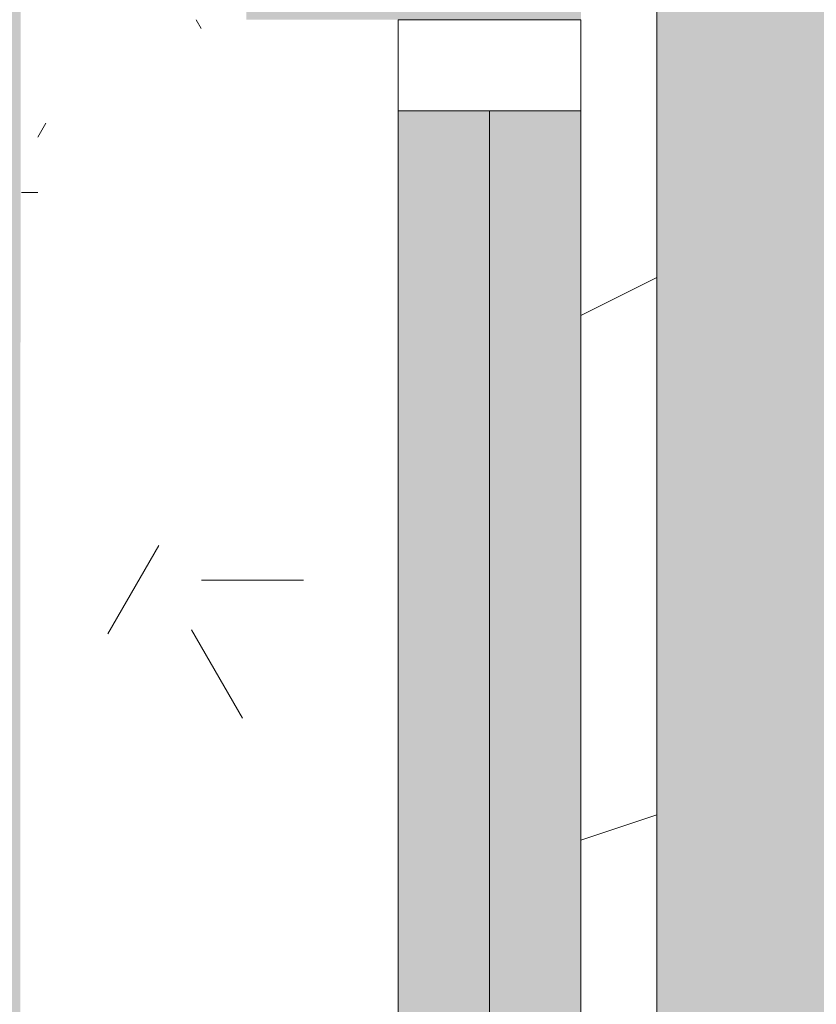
# Model space of a CAD drawing. Header units: millimetres. Extents: x 5980700 to 6194397, y -12939 to 2351883.
# Tile 253 of 587: x 6075609 to 6075871, y -2502 to -2178. Entities that reach past the tile are written whole.
import ezdxf

# ---------------------------------------------------------------- set-up
doc = ezdxf.new("R2010")
doc.units = ezdxf.units.MM
for name, color, linetype, lineweight in [('A-FLOR-PATT', 8, 'Continuous', 18), ('A-GLAZ', 151, 'Continuous', 9), ('A-GLAZ-SILL', 1, 'Continuous', 9), ('A-WALL', 113, 'Continuous', 18), ('A-WALL-PATT', 111, 'Continuous', 25)]:
    doc.layers.add(name, color=color, linetype=linetype, lineweight=lineweight)

# ---------------------------------------------------------------- blocks, each defined once
blk = doc.blocks.new('CC_JANELA MAXIM-AR_4 FOLHAS VIDRO - 2_50 x 1_20-4042580-PLANTA DE CAIMENTO DE PISOS - 1 PAV_')
at = {"layer": 'A-GLAZ', "lineweight": 5}
h = blk.add_hatch(dxfattribs=at)
h.set_pattern_fill('FP_159', color=256, style=0, pattern_type=2)
h.set_pattern_definition([(315, (3428.341, -16549.122), (449.0128060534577, 449.0128060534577), []), (315, (3428.341, -16707.872), (898.0256121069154, 0), []), (315, (3428.341, -16390.372), (898.0256121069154, 0), [])])
h.paths.add_polyline_path([(-1249.999999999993, -17.49999999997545), (-1249.999999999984, -77.49999999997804), (-1220, -77.49999999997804), (-1220.000000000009, -17.49999999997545)])
h.paths.add_polyline_path([(1219.999999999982, -47.50000000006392), (1219.999999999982, -77.49999999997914), (1250.000000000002, -77.49999999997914), (1249.999999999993, -17.4999999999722), (1219.999999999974, -17.4999999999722)])
h = blk.add_hatch(color=251, dxfattribs=at)
h.paths.add_polyline_path([(-1220, -47.4999999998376), (-632.4999999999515, -47.4999999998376), (-632.4999999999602, -17.49999999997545), (-1220.000000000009, -17.49999999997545)])
h.paths.add_polyline_path([(-602.4999999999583, -17.49999999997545), (-602.4999999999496, -47.4999999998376), (-14.99999999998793, -47.50000000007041), (-14.99999999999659, -17.49999999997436), (-328.9467932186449, -17.49999999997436)])
h.paths.add_polyline_path([(15.00000000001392, -47.50000000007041), (602.5000000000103, -47.500000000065), (602.5000000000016, -17.49999999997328), (15.00000000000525, -17.49999999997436)])
h.paths.add_polyline_path([(632.5000000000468, -47.500000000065), (1219.999999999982, -47.50000000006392), (1219.999999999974, -17.4999999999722), (632.5000000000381, -17.49999999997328)])
blk.add_hatch(color=251, dxfattribs=at).paths.add_polyline_path([(632.4999999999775, -57.50636918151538), (632.4999999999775, -77.49999999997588), (1219.999999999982, -77.49999999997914), (1219.999999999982, -47.50000000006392), (632.4999999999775, -47.500000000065)])
at = {"layer": 'A-GLAZ', "color": 90, "lineweight": 5}
for p, q in [((1219.99999999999, -17.49999999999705), (632.5000000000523, -17.49999999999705)), ((1219.999999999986, -47.50000000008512), (632.4999999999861, -47.5000000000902)), ((1219.999999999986, -77.50000000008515), (1219.999999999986, -47.50000000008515)), ((632.4999999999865, -77.50000000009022), (1219.999999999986, -77.50000000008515))]:
    blk.add_line(p, q, dxfattribs=at)
at = {"layer": 'A-GLAZ', "color": 130}
for p, q in [((1249.99999999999, -17.49999999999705), (1219.99999999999, -17.49999999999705)), ((1219.99999999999, -17.49999999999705), (1219.99999999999, -47.50000000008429)), ((1249.99999999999, -77.5), (1249.99999999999, -17.49999999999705)), ((1219.99999999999, -77.5), (1249.99999999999, -77.5))]:
    blk.add_line(p, q, dxfattribs=at)
blk = doc.blocks.new('FP_214-PLANTA DE CAIMENTO DE PISOS - 1 PAV_')
at = {"layer": 'A-GLAZ-SILL', "lineweight": 5}
blk.add_line((1193.141005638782, 100.9916647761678), (1193.14100563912, 106.4169462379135), dxfattribs=at)
blk = doc.blocks.new('CC_PEITORIL - PEITORIL-V213-PLANTA DE CAIMENTO DE PISOS - 1 PAV_')
at = {"layer": 'A-GLAZ-SILL', "lineweight": 5}
h = blk.add_hatch(dxfattribs=at)
h.set_pattern_fill('FP_222', color=256, style=0, pattern_type=2)
h.set_pattern_definition([(270, (3428.341, -16549.122), (101.6, -406.4), [33.528, -271.272, 33.528, -1896.872]), (270, (3428.341, -16549.122), (101.6, -406.4), [-338.328, -271.272, 33.528, -576.072, -1016]), (270, (3428.341, -16549.122), (101.6, -406.4), [-1219.2, 33.528, -271.272, 33.528, -677.672]), (270, (3428.341, -16549.122), (101.6, -406.4), [-1557.528, -169.672, 33.528, -474.472]), (29.99999999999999, (3479.141, -16701.522), (301.1527240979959, 291.1881810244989), [33.528, -271.272, 33.528, -271.272, -1625.6]), (29.99999999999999, (3479.141, -16701.522), (301.1527240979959, 291.1881810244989), [-609.6, 33.528, -576.072, 33.528, -271.272, -711.2]), (29.99999999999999, (3479.141, -16701.522), (301.1527240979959, 291.1881810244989), [-1524, 33.528, -169.672, 33.528, -474.472]), (150, (3682.341, -16752.322), (-402.7527240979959, 115.211818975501), [33.528, -271.272, 33.528, -1896.872]), (150, (3682.341, -16752.322), (-402.7527240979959, 115.211818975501), [-338.328, -271.272, 33.528, -576.072, -1016]), (150, (3682.341, -16752.322), (-402.7527240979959, 115.211818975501), [-1219.2, 33.528, -271.272, 33.528, -677.672]), (150, (3682.341, -16752.322), (-402.7527240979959, 115.211818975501), [-1557.528, -169.672, 33.528, -474.472])])
h.paths.add_polyline_path([(-1275.000000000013, 77.50000000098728), (-1250.00000000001, 77.49363081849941), (-1250.00000000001, -17.49999999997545), (1249.999999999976, -17.4999999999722), (1249.999999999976, 77.50000000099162), (1274.99999999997, 77.50000000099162), (1274.99999999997, 100.9916647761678), (-1275.000000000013, 100.9852955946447), (-1275.000000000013, 78.14019040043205)])
h = blk.add_hatch(dxfattribs=at)
h.set_pattern_fill('FP_223', color=256, style=0, pattern_type=2)
h.set_pattern_definition([(126.87, (5015.840999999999, -17184.122), (3175.008507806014, -4762.494328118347), [793.75, -7143.75]), (116.565, (4539.590999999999, -18136.622), (-1587.499067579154, 1587.501456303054), [1774.879, -1774.879]), (108.435, (3745.841, -18136.622), (-1587.502903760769, 3174.997452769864), [1004.024, -4016.092])])
h.paths.add_polyline_path([(-1275.000000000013, 77.50000000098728), (-1250.00000000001, 77.49363081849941), (-1250.00000000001, -17.49999999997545), (1249.999999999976, -17.4999999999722), (1249.999999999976, 77.50000000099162), (1274.99999999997, 77.50000000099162), (1274.99999999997, 100.9916647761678), (-1275.000000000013, 100.9852955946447), (-1275.000000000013, 78.14019040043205)])
at = {"layer": 'A-GLAZ', "color": 90, "lineweight": 5}
blk.add_blockref('FP_214-PLANTA DE CAIMENTO DE PISOS - 1 PAV_', (0, 0), dxfattribs=at)
blk = doc.blocks.new('BE-PMSa-MOD-ARQ-CONEXAODOFUTURO-EX-000-R_rvt-2-PLANTA DE CAIMENTO DE PISOS - 1 PAV_')
at = {"layer": 'A-FLOR-PATT', "lineweight": 5}
h = blk.add_hatch(dxfattribs=at)
h.set_pattern_fill('FP_2', color=135, style=0, pattern_type=2)
h.set_pattern_definition([(0, (0, 0), (812.8, 203.2), [33.528, -576.072, 33.528, -576.072, -3251.2]), (0, (0, 0), (812.8, 203.2), [-1219.2, 33.528, -1185.672, 33.528, -576.072, -1422.4]), (0, (0, 0), (812.8, 203.2), [-3048, 33.528, -372.872, 33.528, -982.472]), (120, (304.8, 101.6), (-582.3763620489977, 602.3054481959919), [33.52799999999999, -576.0719999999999, 33.52799999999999, -576.0719999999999, -3251.199999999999]), (120, (304.8, 101.6), (-582.3763620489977, 602.3054481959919), [-1219.2, 33.52799999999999, -1185.672, 33.52799999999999, -576.0719999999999, -1422.4]), (120, (304.8, 101.6), (-582.3763620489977, 602.3054481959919), [-3048, 33.52799999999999, -372.8719999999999, 33.52799999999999, -982.4719999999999]), (240, (406.4, 508), (-230.4236379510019, -805.5054481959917), [33.528, -576.072, 33.528, -576.072, -3251.2]), (240, (406.4, 508), (-230.4236379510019, -805.5054481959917), [-1219.2, 33.528, -1185.672, 33.528, -576.072, -1422.4]), (240, (406.4, 508), (-230.4236379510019, -805.5054481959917), [-3048, 33.528, -372.872, 33.528, -982.472])])
h.paths.add_polyline_path([(-15966.85299915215, 4711.136803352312), (-15966.79158577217, 4712.906868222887), (-15965.57572207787, 4712.3617231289)])
h.paths.add_polyline_path([(3731.201831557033, -10125.84100563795), (14705.38782324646, -10125.84100563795), (14705.38782324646, -9779.8857164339), (14699.38782324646, -9779.8857164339), (14699.38782324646, -9763.237570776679), (14681.68558745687, -9763.757413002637), (14670.96395493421, -9768.482704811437), (14665.88782324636, -9782.570563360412), (14665.88782324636, -9856.278958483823), (14670.73620676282, -9865.068167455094), (14677.45883342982, -9868.493127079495), (14678.38782324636, -9869.242380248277), (14678.38782324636, -9881.040871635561), (14674.14369136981, -9882.10035906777), (14663.09686027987, -9878.012306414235), (14654.32815878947, -9868.57707781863), (14652.0250349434, -9859.981702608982), (14651.89263271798, -9855.737570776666), (14650.88782324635, -9855.737570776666), (14651.89263271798, -9780.737570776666), (14653.73085252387, -9770.127241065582), (14656.87805812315, -9762.851510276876), (14667.13782324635, -9752.591745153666), (14683.38782324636, -9748.237570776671), (14699.38782324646, -9748.237570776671), (14699.38782324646, -9731.58942511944), (14705.38782324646, -9731.58942511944), (14705.38782324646, -9705.737570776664), (14755.38782324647, -9705.737570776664), (14755.38782324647, -9754.737570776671), (14795.38782324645, -9754.737570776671), (14796.02424042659, -9756.737570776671), (14812.38782324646, -9756.737570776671), (14811.36426821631, -9815.737570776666), (14810.34779546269, -9815.737570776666), (14811.47778338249, -9818.1719714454), (14811.43015556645, -9819.291362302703), (14811.44856252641, -9820.918341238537), (14827.38782324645, -9827.197475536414), (14827.38782324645, -10125.84100563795), (21231.38515489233, -10125.84100563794), (21231.38515489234, 5919.158994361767), (12003.88515489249, 5918.472013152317), (12003.8851548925, 5447.158205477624), (12268.88333741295, 5447.158205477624), (12268.88333741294, 4674.158994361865), (15653.88333741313, 4674.158994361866), (15653.88333741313, 5447.158205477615), (15923.88333741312, 5447.158205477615), (15923.88333741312, 4674.158994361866), (19560.40988707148, 4674.158994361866), (19559.83290347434, 4677.196584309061), (19558.62046790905, 4677.180784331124), (19558.93691090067, 4681.184361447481), (19560.40988707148, 4681.202554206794), (19559.83416624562, 4682.57353656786), (19558.03876213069, 4682.57353656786), (19558.93691090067, 4695.251249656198), (19588.00988707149, 4695.197383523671), (19586.88286324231, 4682.548897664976), (19585.40988707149, 4682.548897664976), (19585.98560789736, 4681.195050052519), (19587.19930623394, 4681.15368493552), (19586.88286324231, 4677.184908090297), (19585.41064974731, 4677.065937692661), (19585.98560789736, 4674.158994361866), (19999.38682609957, 4674.158994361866), (19999.38682609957, 5447.158205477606), (20269.38682609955, 5447.158205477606), (20269.38682609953, 4280.731645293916), (20299.38682609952, 4280.731645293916), (20298.51487451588, 1530.731645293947), (20269.38682609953, 1530.731645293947), (20269.38682609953, 1143.558994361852), (20299.38682609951, 1143.558994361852), (20298.51487451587, -1606.441005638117), (20269.38682609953, -1606.441005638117), (20269.38682609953, -2040.191005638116), (20299.38682609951, -2040.191005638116), (20298.51487451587, -4790.191005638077), (20269.38682609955, -4790.191005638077), (20269.38682609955, -5273.941005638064), (20299.38682609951, -5273.941005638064), (20298.51487451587, -8023.941005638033), (20269.38682609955, -8023.941005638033), (20269.38682609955, -9308.841005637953), (19999.38682609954, -9308.841005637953), (19999.38682609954, -8513.84179452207), (19913.3833374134, -8513.84179452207), (19913.3833374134, -8347.825683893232), (19635.38599049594, -8347.979428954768), (19635.38599049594, -8377.825683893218), (16285.38599049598, -8376.953732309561), (16285.38599049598, -8347.825683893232), (15971.88333741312, -8347.979428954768), (15971.88333741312, -8513.841794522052), (15921.38515489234, -8513.841794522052), (15921.38515489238, -9312.594001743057), (15651.38515489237, -9312.594001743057), (15651.38515489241, -8513.841794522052), (15603.38515489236, -8513.841794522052), (15603.38515489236, -8377.825683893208), (12316.88333741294, -8377.825683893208), (12316.88333741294, -8513.841794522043), (12293.88333741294, -8513.841794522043), (12293.88333741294, -9312.594001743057), (11998.88333741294, -9312.594001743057), (11998.88333741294, -8513.841794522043), (11950.88333741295, -8513.841794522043), (11950.88333741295, -8347.825683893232), (11867.63333741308, -8347.979428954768), (11867.63333741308, -8377.82568389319), (8517.633337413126, -8376.953732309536), (8517.633337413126, -8347.825683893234), (8434.383337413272, -8347.97942895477), (8434.383337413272, -8513.841794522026), (8386.383337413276, -8513.841794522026), (8386.383337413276, -9312.594001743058), (8116.383337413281, -9312.594001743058), (8116.383337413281, -9125.841005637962), (2121.38333741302, -9125.841005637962), (2121.38333741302, -9312.594001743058), (1851.383337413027, -9312.594001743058), (1851.383337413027, -9125.841005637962), (-4143.616662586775, -9125.841005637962), (-4143.616662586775, -9312.594001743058), (-4413.616662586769, -9312.594001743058), (-4413.616662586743, -8513.841794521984), (-4461.61666258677, -8513.841794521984), (-4461.61666258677, -8347.825683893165), (-4547.366662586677, -8347.97942895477), (-4547.366662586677, -8377.82568389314), (-7897.366662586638, -8376.953732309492), (-7897.366662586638, -8347.825683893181), (-7983.116662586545, -8347.97942895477), (-7983.116662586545, -8513.841794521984), (-8031.114845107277, -8513.841794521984), (-8031.11484510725, -9308.841005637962), (-8301.11484510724, -9308.841005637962), (-8301.114845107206, -8513.841794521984), (-8349.116662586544, -8513.841794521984), (-8349.116662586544, -8347.825683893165), (-8354.864845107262, -8347.97942895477), (-8354.864845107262, -8377.825683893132), (-11704.86484510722, -8376.953732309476), (-11705.67059857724, -8347.825683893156), (-11710.61666258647, -8347.97942895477), (-11710.61666258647, -8513.841794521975), (-11758.61484510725, -8513.841794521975), (-11758.61484510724, -9308.841005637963), (-12028.61484510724, -9308.841005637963), (-12028.61484510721, -8513.841794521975), (-12076.61666258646, -8513.841794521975), (-12076.61666258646, -8347.82568389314), (-12498.61666258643, -8347.97942895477), (-12498.61666258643, -8377.825683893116), (-15848.61666258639, -8376.953732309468), (-15848.61666258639, -8347.82568389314), (-16270.61666258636, -8347.97942895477), (-16270.61666258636, -8513.841794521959), (-16356.61588608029, -8513.841794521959), (-16356.61588608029, -9308.841005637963), (-16626.61588608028, -9308.841005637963), (-16626.62225526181, -7987.079408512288), (-16656.61588608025, -7987.079408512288), (-16655.7439344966, -5237.07940851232), (-16626.62225526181, -5237.07940851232), (-16626.62225526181, -4803.34100563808), (-16656.61588608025, -4803.34100563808), (-16655.7439344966, -2053.341005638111), (-16626.62225526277, -2053.341005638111), (-16626.62225526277, -1620.841794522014), (-16656.61588608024, -1620.841794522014), (-16655.74393449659, 1129.158205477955), (-16626.62225526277, 1129.158205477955), (-16626.62225526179, 1534.1582054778), (-16656.61588608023, 1534.1582054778), (-16655.75030367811, 4291.658994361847), (-16626.62225526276, 4291.658994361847), (-16626.61588608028, 5479.158994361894), (-16356.61588608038, 5479.158994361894), (-16356.61588608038, 4674.158994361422), (-15971.4658517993, 4674.158994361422), (-15969.32193463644, 4707.054996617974), (-15967.78963012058, 4710.307043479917), (-15962.27373900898, 4714.058684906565), (-15960.94760521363, 4714.652107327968), (-15959.84645306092, 4714.71907505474), (-15959.84645306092, 4715.8252811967), (-15957.766248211, 4715.335026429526), (-15956.67909179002, 4714.508980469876), (-15954.53101014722, 4715.146843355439), (-15948.69801778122, 4712.361723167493), (-15947.69218614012, 4710.313634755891), (-15946.34526303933, 4708.984911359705), (-15944.33196142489, 4698.966261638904), (-15943.76299404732, 4697.905132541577), (-15944.00738434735, 4674.158994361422), (-12028.61666258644, 4674.158994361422), (-12028.6166625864, 5447.158205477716), (-11733.61666258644, 5446.941285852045), (-11733.61666258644, 4674.158994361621), (-8301.114845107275, 4674.158994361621), (-8301.114845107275, 5447.158205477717), (-8031.114845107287, 5447.158205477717), (-8031.114845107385, 5919.158994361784), (-17588.61484510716, 5919.158994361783), (-17588.61484510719, -10125.84100563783), (1375.719287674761, -10125.84100563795)])
h.paths.add_polyline_path([(14665.67045985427, -9780.737570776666), (14665.63226694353, -9779.779781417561), (14665.63226694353, -9780.737570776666)])
h.paths.add_polyline_path([(-16089.65907882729, -8758.105317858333), (-16115.54098333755, -8754.697900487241), (-16139.6590788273, -8744.707858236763), (-16160.36975694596, -8728.81599597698), (-16176.26161920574, -8708.105317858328), (-16186.2516614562, -8683.987222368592), (-16189.65907882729, -8658.105317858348), (-16186.2516614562, -8632.223413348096), (-16176.26161920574, -8608.105317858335), (-16160.36975694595, -8587.394639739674), (-16139.65907882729, -8571.502777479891), (-16115.54098333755, -8561.512735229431), (-16089.65907882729, -8558.105317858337), (-16063.77717431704, -8561.512735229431), (-16039.65907882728, -8571.5027774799), (-16018.94840070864, -8587.394639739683), (-16003.05653844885, -8608.105317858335), (-15993.06649619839, -8632.22341334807), (-15989.6590788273, -8658.105317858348), (-15993.06649619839, -8683.987222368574), (-16003.05653844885, -8708.105317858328), (-16021.19134126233, -8730.537064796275), (-16039.65907882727, -8744.707858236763), (-16063.77717431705, -8754.697900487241)])
h.paths.add_polyline_path([(19732.71217533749, -8754.66845021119), (19706.83027082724, -8751.260990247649), (19682.71217533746, -8741.270823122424), (19660.00862136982, -8722.781563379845), (19646.10963495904, -8704.667825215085), (19636.1195927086, -8680.549428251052), (19632.71217533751, -8648.66439434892), (19632.71217533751, -8622.782813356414), (19636.1195927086, -8596.9012323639), (19646.10963495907, -8572.783438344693), (19662.00149721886, -8552.073019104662), (19682.71217533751, -8536.181355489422), (19706.83027082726, -8526.191438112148), (19732.7121753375, -8522.784063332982), (19758.59407984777, -8526.191438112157), (19782.71217533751, -8536.181355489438), (19803.42285345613, -8552.073019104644), (19819.31471571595, -8572.783438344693), (19829.30475796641, -8596.901232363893), (19832.7121753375, -8628.390346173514), (19832.7121753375, -8654.667200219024), (19827.88084468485, -8683.987101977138), (19816.67739151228, -8708.104895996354), (19803.42285345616, -8725.378762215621), (19782.71217533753, -8741.270823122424), (19758.59407984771, -8751.260990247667)])
h.paths.add_polyline_path([(15648.38515489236, -8468.841794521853), (15650.88333741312, -8468.841794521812), (15650.88333741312, -8347.825683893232), (15648.38515489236, -8347.979428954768)])
h.paths.add_polyline_path([(19588.84766320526, 4677.140991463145), (19587.19930623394, 4677.180784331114), (19588.17837096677, 4681.15368493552)])
h.paths.add_polyline_path([(19556.97211093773, 4677.140991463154), (19558.32440709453, 4678.382155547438), (19558.03965555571, 4677.166762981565), (19557.10244703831, 4677.144137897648)])
h.paths.add_polyline_path([(19572.90988707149, 4728.142336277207), (19572.90988707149, 4726.742336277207), (19573.4626323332, 4727.745209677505)])
h.paths.add_polyline_path([(19575.73176932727, 4695.639950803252), (19572.5677829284, 4696.432937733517), (19568.91630770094, 4696.431447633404), (19559.3482884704, 4696.333664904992), (19559.34828847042, 4718.022372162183), (19562.4254587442, 4722.467653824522), (19569.27606767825, 4726.263934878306), (19567.2700120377, 4727.14852244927), (19574.67880208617, 4727.830632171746), (19576.14512513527, 4726.470898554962), (19576.81805465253, 4726.227816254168), (19583.58719946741, 4722.319648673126), (19587.49536704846, 4715.550503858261), (19587.49536704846, 4707.734168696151), (19586.28070679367, 4704.092336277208), (19585.91122027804, 4696.34719023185), (19576.14512513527, 4695.960088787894)])
h.paths.add_polyline_path([(-15957.766248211, 4718.652107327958), (-15954.53101014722, 4716.980669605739), (-15955.18379838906, 4716.796714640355)])
h.paths.add_polyline_path([(-15960.34869803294, 4716.796714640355), (-15961.00148627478, 4718.082019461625), (-15959.74034676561, 4717.233792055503), (-15960.09391064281, 4716.979769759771)])
h.paths.add_polyline_path([(19732.71217533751, 4730.240264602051), (19706.83027082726, 4733.647681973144), (19682.7121753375, 4743.637724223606), (19662.00149721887, 4759.529586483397), (19646.10963495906, 4780.240264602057), (19636.1195927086, 4804.358360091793), (19632.71217533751, 4830.240264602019), (19636.1195927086, 4856.122169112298), (19646.10963495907, 4880.24026460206), (19662.00149721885, 4900.950942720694), (19682.7121753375, 4916.842804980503), (19706.83027082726, 4926.832847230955), (19732.71217533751, 4930.240264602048), (19758.59407984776, 4926.832847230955), (19782.71217533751, 4916.842804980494), (19803.42285345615, 4900.950942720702), (19819.31471571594, 4880.24026460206), (19829.30475796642, 4856.122169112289), (19832.7121753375, 4830.240264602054), (19829.30475796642, 4804.358360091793), (19819.31471571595, 4780.24026460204), (19803.42285345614, 4759.529586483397), (19782.71217533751, 4743.637724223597), (19758.59407984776, 4733.647681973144)])
h.paths.add_polyline_path([(-16089.65907882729, 4736.408178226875), (-16115.54098333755, 4739.815595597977), (-16139.65907882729, 4749.80563784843), (-16160.36975694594, 4765.697500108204), (-16176.26161920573, 4786.408178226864), (-16186.2516614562, 4810.526273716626), (-16189.65907882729, 4836.408178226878), (-16186.2516614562, 4862.29008273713), (-16176.26161920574, 4886.408178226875), (-16160.36975694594, 4907.118856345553), (-16139.65907882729, 4923.010718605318), (-16115.54098333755, 4933.000760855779), (-16089.65907882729, 4936.408178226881), (-16063.77717431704, 4933.000760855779), (-16039.65907882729, 4923.01071860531), (-16018.9484007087, 4907.118856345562), (-16003.05653844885, 4886.408178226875), (-15993.06649619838, 4862.29008273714), (-15989.6590788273, 4836.408178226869), (-15993.06649619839, 4810.526273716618), (-16003.05653844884, 4786.408178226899), (-16018.94840070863, 4765.69750010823), (-16039.65907882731, 4749.80563784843), (-16063.77717431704, 4739.815595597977)])
h = blk.add_hatch(dxfattribs=at)
h.set_pattern_fill('FP_100', color=133, style=0, pattern_type=2)
h.set_pattern_definition([(49.99999999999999, (0, 0), (182.184668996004, -15.93908553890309), [19.05, -209.55]), (355, (0, 0), (-35.24242749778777, 191.0566080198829), [15.24, -167.64]), (100.451, (15.182, -1.328), (146.9425016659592, 175.1166878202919), [16.19, -178.09]), (46.184, (0, 50.8), (271.0788941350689, -42.04327417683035), [28.575, -314.325]), (96.636, (22.59, 47.297), (237.4025071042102, 247.4272132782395), [24.285, -267.135]), (351.184, (0, 50.8), (237.404605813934, 247.4251178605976), [22.86, -251.46]), (21, (25.4, 38.1), (151.6148798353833, -102.2655185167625), [19.05, -209.55]), (326, (25.4, 38.1), (61.80235996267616, 184.1877424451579), [15.24, -167.64]), (71.45100000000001, (38.035, 29.578), (213.4170626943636, 81.92136778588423), [16.19, -178.09]), (37.50000000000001, (0, 0), (3.08832282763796, 84.55507579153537), [8.382, -157.226, 8.382, -161.798, -168.275]), (37.50000000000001, (0, 0), (3.08832282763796, 84.55507579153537), [-335.788, 8.382, -159.893]), (7.499999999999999, (0, 0), (66.81943811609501, 100.1807470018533), [8.382, -88.646, 8.382, -153.416, -64.135]), (7.499999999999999, (0, 0), (66.81943811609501, 100.1807470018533), [-258.826, 8.382, -55.753]), (327.5, (-56.642, 0), (135.5904877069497, -5.7289126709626), [8.382, -55.118, 8.382, -189.738, -262.89]), (327.5, (-56.642, 0), (135.5904877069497, -5.7289126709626), [-261.62, 8.382, -254.508]), (317.5, (-82.042, 0), (148.1288864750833, 25.42676126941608), [8.382, -74.168, 8.382, -123.19, -186.69]), (317.5, (-82.042, 0), (148.1288864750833, 25.42676126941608), [-214.122, 8.382, -178.308])])
h.paths.add_polyline_path([(-1916.114845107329, -8177.825683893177), (-1683.614845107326, -8177.825683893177), (-1683.614845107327, -1915.841005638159), (-3033.614845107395, -1915.841005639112), (-3033.614845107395, -1900.841005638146), (-3933.614845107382, -1900.841005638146), (-3933.614845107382, -2050.841005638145), (-1818.614845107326, -2050.841005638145), (-1818.614845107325, -8042.852683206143), (-4146.617820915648, -8042.852683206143), (-4146.617820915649, -4063.841794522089), (-3970.61666258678, -4063.841794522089), (-3970.61666258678, -3457.84179452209), (-4146.617820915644, -3457.84179452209), (-4146.617820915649, -2138.841794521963), (-3970.61666258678, -2138.841794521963), (-3970.61666258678, -2050.841005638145), (-3963.614845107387, -2050.841005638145), (-3963.614845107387, -1900.841005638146), (-3973.614845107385, -1900.841005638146), (-3973.614845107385, -1915.841005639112), (-4105.616662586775, -1915.841005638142), (-4105.616662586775, -2003.84179452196), (-4281.617820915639, -2003.84179452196), (-4281.617820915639, -3592.841794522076), (-4105.61666258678, -3592.841794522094), (-4105.61666258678, -3928.841794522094), (-4281.617820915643, -3928.841794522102), (-4281.615120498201, -8177.82568389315), (-1916.459753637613, -8177.825683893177)])
h.paths.add_polyline_path([(8258.385255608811, -8167.825683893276), (15620.8643440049, -8167.825683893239), (15620.86434400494, -1925.841005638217), (12311.88333741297, -1925.841005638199), (12311.88333741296, -2018.841794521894), (11955.88333741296, -2018.841794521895), (11955.88333741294, -1925.841005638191), (9541.385154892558, -1925.841005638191), (9541.385154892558, -1915.841005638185), (9491.385154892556, -1915.841005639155), (9491.385154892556, -1900.841005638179), (8591.38515489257, -1900.841005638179), (8591.38515489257, -2050.841005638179), (11830.88333741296, -2050.841005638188), (11830.88333741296, -2143.841794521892), (12436.88333741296, -2143.841794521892), (12436.88333741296, -2050.841005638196), (15495.86434400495, -2050.841005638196), (15495.86434400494, -8042.825683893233), (8383.385255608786, -8042.825683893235), (8383.385255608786, -4063.841794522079), (8559.379702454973, -4063.841794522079), (8559.379702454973, -3457.841794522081), (8383.385255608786, -3457.84179452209), (8383.385255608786, -2138.841794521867), (8559.379702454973, -2138.84179452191), (8559.379702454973, -2050.841005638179), (8561.385154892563, -2050.753085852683), (8561.385154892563, -1900.841005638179), (8551.38515489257, -1900.841005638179), (8551.38515489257, -1915.841005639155), (8501.385154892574, -1915.841005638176), (8501.385154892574, -1925.841005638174), (8434.379702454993, -1925.841005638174), (8434.379702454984, -2013.841794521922), (8258.385255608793, -2013.841794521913), (8258.385255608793, -3582.841794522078), (8434.379702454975, -3582.841794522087), (8434.379702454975, -3938.841794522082), (8258.385255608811, -3938.841794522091), (8258.385255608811, -8156.700611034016)])
h.paths.add_polyline_path([(19984.7546155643, -8167.825683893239), (20089.38682609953, -8167.825683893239), (20089.38682609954, -5194.841794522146), (19913.3833374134, -5194.841794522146), (19913.3833374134, -4838.841794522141), (20089.38682609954, -4838.841794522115), (20089.38682609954, -2013.84179452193), (19913.3833374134, -2013.841794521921), (19913.3833374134, -1657.841794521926), (20089.38682609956, -1657.841794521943), (20089.38682609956, 1166.158205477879), (19913.38333741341, 1166.158205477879), (19913.38333741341, 1522.158205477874), (20089.38682609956, 1522.158205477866), (20089.38682609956, 4296.158205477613), (19913.38333741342, 4296.15820547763), (19913.3833374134, 4461.658994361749), (15971.88333741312, 4461.658994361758), (15971.88333741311, 4296.15820547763), (15800.86434400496, 4296.15820547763), (15800.86434400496, -605.8410056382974), (15790.86434400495, -605.8410056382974), (15790.86434400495, -655.841005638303), (15775.86434400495, -655.841005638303), (15775.86434400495, -1555.841005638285), (16091.88333741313, -1555.841005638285), (16091.88333741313, -1527.841794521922), (15925.86434400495, -1527.841794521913), (15925.86434400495, 4171.158205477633), (16096.88333741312, 4171.158205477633), (16097.48518693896, 4336.658994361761), (19788.38333741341, 4336.658994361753), (19788.38333741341, 4171.158205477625), (19964.38682609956, 4171.158205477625), (19964.38682609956, 1647.158205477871), (19788.38333741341, 1647.158205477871), (19788.38333741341, 1041.158205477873), (19964.38682609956, 1041.158205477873), (19964.38682609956, -1532.84179452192), (19788.38333741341, -1532.84179452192), (19788.38333741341, -2138.841794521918), (19964.38682609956, -2138.841794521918), (19964.38682609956, -4713.841794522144), (19788.3833374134, -4713.841794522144), (19788.3833374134, -5319.841794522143), (19964.38682609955, -5319.841794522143), (19964.38682609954, -8042.82568389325), (15925.86434400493, -8042.825683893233), (15925.86434400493, -2143.841794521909), (16091.88333741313, -2143.841794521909), (16091.88333741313, -1585.841005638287), (15775.86434400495, -1585.841005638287), (15775.86434400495, -1595.841005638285), (15790.86434400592, -1595.841005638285), (15790.86434400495, -1652.84179452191), (15966.88333741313, -1653.220801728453), (15966.88333741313, -2018.84179452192), (15800.86434400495, -2018.841794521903), (15800.86434400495, -8167.825683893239), (19925.14432074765, -8167.825683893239)])
h.paths.add_polyline_path([(-5690.728343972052, -8167.825683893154), (-4451.617820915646, -8167.825683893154), (-4451.617820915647, -1925.841005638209), (-4506.114845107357, -1925.84100563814), (-4506.114845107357, -1915.841005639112), (-4536.11484510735, -1915.841005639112), (-4536.11484510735, -1900.841005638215), (-4546.114845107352, -1900.841005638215), (-4546.114845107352, -2740.841005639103), (-4536.114845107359, -2740.841005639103), (-4536.114845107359, -2751.8410056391), (-4516.109778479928, -2751.8410056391), (-4516.109778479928, -2640.8410056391), (-4497.109778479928, -2640.8410056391), (-4497.109778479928, -2770.841005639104), (-4536.114845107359, -2770.841005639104), (-4536.114845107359, -2780.841005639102), (-4546.114845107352, -2780.841005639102), (-4546.114845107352, -2820.841005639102), (-4576.114845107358, -2820.841005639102), (-4576.617820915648, -8042.852683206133), (-11628.61484510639, -8042.852683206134), (-11628.6148451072, -2138.841794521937), (-11585.61666258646, -2138.841794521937), (-11585.61666258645, -2050.841005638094), (-8474.116662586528, -2050.841005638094), (-8474.116662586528, -2138.841794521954), (-7858.116662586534, -2138.841794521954), (-7858.116662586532, -2050.841005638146), (-4576.617820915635, -2050.841005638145), (-4576.617820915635, -1900.841005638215), (-5476.114845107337, -1900.841005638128), (-5476.114845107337, -1915.841005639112), (-5528.614845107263, -1915.841005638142), (-5528.614845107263, -1925.841005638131), (-7983.116662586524, -1925.841005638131), (-7983.116662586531, -2013.841794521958), (-8324.11666258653, -2013.841794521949), (-8324.11666258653, -2003.841794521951), (-8339.116662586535, -2003.84179452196), (-8339.116662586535, -1925.841005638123), (-11720.61666258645, -1925.841005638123), (-11720.61666258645, -2003.841794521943), (-11753.61484510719, -2003.841794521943), (-11753.61034441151, -8167.825683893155), (-5985.163661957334, -8167.825683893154)])
h.paths.add_polyline_path([(-15701.5291554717, -8167.825683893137), (-11933.6148451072, -8167.825683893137), (-11933.6148451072, -2013.841794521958), (-12076.61666258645, -2013.841794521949), (-12076.61666258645, -1657.841794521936), (-11923.61484510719, -1657.841794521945), (-11923.61484510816, -1515.8410056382), (-11908.61484510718, -1515.8410056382), (-11908.61484510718, -1505.841005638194), (-12058.61484510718, -1505.841005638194), (-12058.61484510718, -1532.841794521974), (-12201.61666258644, -1532.841794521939), (-12201.61666258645, -2138.841794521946), (-12058.61484510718, -2138.841794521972), (-12058.61484510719, -8042.851795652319), (-16321.61588608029, -8042.826571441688), (-16321.61588608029, -5319.841794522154), (-16145.61666258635, -5319.841794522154), (-16145.61666258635, -4713.841794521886), (-16321.61588608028, -4713.681888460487), (-16321.61588608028, -2138.84179452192), (-16145.61666258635, -2138.841794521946), (-16145.61666258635, -1532.841794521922), (-16321.61588608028, -1532.841794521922), (-16321.61588608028, 1041.158205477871), (-16145.61666258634, 1041.158205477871), (-16145.61666258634, 1647.158205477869), (-16321.61588608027, 1647.158205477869), (-16321.61588608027, 4171.158205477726), (-16145.61666258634, 4171.158205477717), (-16145.61666258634, 4336.658994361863), (-12201.61666258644, 4336.658994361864), (-12201.61666258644, 4171.158205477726), (-12058.61484510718, 4171.158205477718), (-12058.61484510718, -1475.841005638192), (-11908.61484510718, -1475.841005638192), (-11908.61484510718, -575.8410056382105), (-11923.61484510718, -575.8410056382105), (-11923.61484510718, -525.8410056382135), (-11933.61484510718, -525.8410056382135), (-11933.61484510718, 4296.158205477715), (-12076.61666258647, 4296.158205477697), (-12076.61666258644, 4461.658994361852), (-16270.61666258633, 4461.658994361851), (-16270.61666258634, 4296.158205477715), (-16446.62225526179, 4296.158205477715), (-16446.61588608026, 1522.158205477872), (-16270.61666258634, 1522.158205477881), (-16270.61666258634, 1166.158205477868), (-16446.62225526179, 1166.158205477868), (-16446.61588608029, -1657.841794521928), (-16270.61666258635, -1657.841794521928), (-16270.61666258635, -2013.841794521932), (-16446.6222552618, -2013.841794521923), (-16446.61588608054, -4838.841794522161), (-16270.61666258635, -4838.841794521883), (-16270.61666258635, -5194.841794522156), (-16446.62225526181, -5194.841794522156), (-16446.61573815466, -8167.825683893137), (-15735.98765560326, -8167.825683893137)])
h.paths.add_polyline_path([(8551.38515489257, -1770.841005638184), (9491.385154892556, -1770.841005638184), (9491.385154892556, -1755.841005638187), (9630.135154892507, -1755.841005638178), (9630.135154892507, -1740.841005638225), (11880.13515489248, -1741.712957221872), (11880.13515489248, -1755.841005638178), (11965.88333741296, -1755.841005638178), (11965.88333741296, -1662.841794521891), (12301.88333741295, -1662.841794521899), (12301.88333741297, -1755.841005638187), (12713.6541483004, -1755.841005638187), (12713.6541483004, -1740.841005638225), (14963.65414830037, -1741.712957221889), (14963.65414830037, -1755.841005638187), (15630.86434400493, -1755.841005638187), (15630.86434400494, -1595.841005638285), (15645.86434400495, -1595.841005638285), (15645.86434400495, -655.841005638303), (15630.86434400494, -655.841005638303), (15630.86434400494, -29.5925127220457), (15087.63515489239, -29.59251272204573), (15087.63515489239, -44.5925127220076), (12837.63515489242, -43.72056113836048), (12837.63515489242, -29.59251272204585), (11880.13515489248, -29.5925127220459), (11880.13515489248, -44.59251272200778), (9630.135154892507, -43.72056113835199), (9630.135154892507, -29.59251272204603), (9408.885154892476, -29.59251272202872), (9408.885154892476, -14.5925127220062), (8468.885154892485, -14.59251272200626), (8468.885154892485, -29.59251272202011), (8008.885154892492, -29.59251272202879), (8008.885154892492, -14.59251272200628), (7068.885154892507, -14.65234280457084), (7068.885154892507, -29.59251272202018), (4511.785154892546, -29.59251272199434), (4511.785154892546, 3549.158994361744), (3951.785154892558, 3549.158994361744), (3951.785154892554, 4471.658994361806), (2159.383337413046, 4471.658994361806), (2159.383337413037, 4306.158205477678), (1813.383337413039, 4306.15820547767), (1813.383337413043, 4471.658994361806), (284.8931309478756, 4471.658994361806), (284.8931309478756, 4486.658994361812), (77.29277039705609, 4486.658994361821), (77.29277039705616, 3238.903506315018), (70.48333741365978, 3238.903506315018), (70.48333741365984, 2137.158205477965), (121.3819838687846, 2137.158205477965), (121.3819838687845, 3231.348105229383), (111.0710947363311, 3241.658994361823), (106.381983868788, 3259.158994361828), (111.0710947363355, 3276.658994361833), (124.1088842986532, 3289.53068128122), (143.3753948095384, 3293.624861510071), (158.8819838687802, 3289.469883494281), (171.692873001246, 3276.658994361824), (176.3819838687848, 3259.158994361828), (171.692873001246, 3241.658994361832), (161.3819838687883, 3231.348105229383), (161.3819838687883, 2137.158205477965), (220.483337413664, 2137.158205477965), (220.4833374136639, 4336.658994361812), (1678.38333741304, 4336.658994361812), (1678.38333741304, 4171.158205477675), (2294.38333741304, 4171.158205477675), (2294.38333741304, 4336.658994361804), (3816.785154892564, 4336.658994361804), (3816.785154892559, 3414.158994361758), (4376.785154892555, 3414.158994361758), (4376.785154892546, -164.5925127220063), (15495.86434400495, -164.5925127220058), (15495.86434400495, -1620.841005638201), (12436.88333741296, -1620.841005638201), (12436.88333741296, -1527.841794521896), (11830.88333741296, -1527.841794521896), (11830.88333741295, -1620.841005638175), (8559.379702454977, -1620.841005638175), (8559.379702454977, -1532.841794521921), (7943.379702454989, -1532.841794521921), (7943.379702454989, -1620.841005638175), (2289.383337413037, -1620.841005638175), (2289.383337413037, -1527.841794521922), (2261.385126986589, -1527.841794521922), (2261.385126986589, -1770.841005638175), (3121.385126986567, -1770.841005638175), (3121.385126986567, -1755.8410056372), (4481.585154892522, -1755.841005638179), (4481.585154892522, -1770.841005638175), (5321.585154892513, -1770.841005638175), (5321.585154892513, -1755.841005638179), (7021.385154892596, -1755.841005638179), (7021.385154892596, -1770.841005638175), (7961.385154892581, -1770.841005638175), (7961.385154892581, -1755.841005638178), (8078.379702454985, -1755.841005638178), (8078.379702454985, -1667.841794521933), (8424.379702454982, -1667.841794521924), (8424.379702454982, -1755.841005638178), (8551.38515489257, -1755.841005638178)])
h.paths.add_polyline_path([(2231.385126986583, -1770.841005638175), (2231.385126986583, -1527.841794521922), (1766.385126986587, -1527.841794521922), (1766.385126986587, -1770.841005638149), (1776.385126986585, -1770.841005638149), (1776.385126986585, -1755.8410056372), (1818.383337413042, -1755.841005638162), (1818.383337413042, -1662.841794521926), (2154.383337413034, -1662.841794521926), (2154.383337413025, -1755.84100563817), (2221.385126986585, -1755.841005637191), (2221.385126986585, -1770.841005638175)])
h.paths.add_polyline_path([(-3963.614845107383, -1770.84100563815), (-3033.614845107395, -1770.84100563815), (-3033.614845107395, -1755.841005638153), (-1418.814900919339, -1755.841005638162), (-1418.814900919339, -1770.841005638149), (-578.8149009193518, -1770.841005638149), (-578.8149009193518, -1755.841005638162), (876.3851269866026, -1755.841005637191), (876.3851269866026, -1770.841005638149), (1736.38512698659, -1770.841005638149), (1736.38512698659, -1527.841794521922), (1683.383337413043, -1527.841794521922), (1683.383337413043, -1620.841005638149), (-3970.616662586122, -1620.84100563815), (-3970.61666258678, -1532.841794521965), (-4586.616662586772, -1532.841794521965), (-4586.616662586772, -1620.841005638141), (-7858.116662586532, -1620.841005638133), (-7858.116662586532, -1532.841794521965), (-8474.116662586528, -1532.841794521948), (-8474.116662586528, -1620.841005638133), (-11585.61666258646, -1620.841005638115), (-11585.61666258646, -1532.841794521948), (-11628.61484510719, -1532.841794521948), (-11628.61484510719, -164.6103600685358), (220.4833374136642, -164.6103600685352), (220.4833374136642, -29.61036006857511), (-2321.114845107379, -29.61036006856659), (-2321.114845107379, -14.61036006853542), (-3061.114845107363, -14.61036006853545), (-3061.114845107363, -29.61036006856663), (-3320.616662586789, -29.61036006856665), (-3320.616662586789, -14.61036006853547), (-4060.616662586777, -14.61036006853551), (-4060.616662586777, -29.61036006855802), (-4536.114845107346, -29.61036006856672), (-4536.114845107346, -14.61036006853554), (-5476.114845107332, -14.61036006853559), (-5476.114845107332, -29.6103600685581), (-5636.114845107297, -29.61036006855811), (-5636.114845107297, -44.61036006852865), (-7886.11484510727, -43.73840848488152), (-7886.11484510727, -29.61036006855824), (-8872.364845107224, -29.61036006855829), (-8872.364845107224, -44.6103600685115), (-11122.3648451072, -43.73840848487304), (-11122.3648451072, -29.61036006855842), (-11763.61484510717, -29.61036006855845), (-11763.61484510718, -575.8410056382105), (-11778.61484510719, -575.8410056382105), (-11778.61484510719, -1515.8410056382), (-11763.61484510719, -1515.8410056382), (-11763.61484510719, -1667.841794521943), (-11720.61666258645, -1667.841794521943), (-11720.61666258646, -1755.841005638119), (-11122.36484510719, -1755.841005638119), (-11122.36484510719, -1740.841005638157), (-8872.36484510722, -1741.712957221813), (-8872.36484510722, -1755.841005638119), (-8339.116662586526, -1755.841005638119), (-8339.116662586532, -1667.841794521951), (-7993.116662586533, -1667.841794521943), (-7993.116662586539, -1755.841005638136), (-7886.114845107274, -1755.841005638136), (-7886.114845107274, -1740.841005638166), (-5636.114845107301, -1741.712957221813), (-5636.114845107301, -1755.841005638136), (-5476.114845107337, -1755.841005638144), (-5476.114845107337, -1770.841005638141), (-4536.11484510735, -1770.841005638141), (-4536.11484510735, -1755.841005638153), (-4451.616662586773, -1755.841005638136), (-4451.616662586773, -1667.84179452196), (-4105.616662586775, -1667.84179452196), (-4105.616662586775, -1755.841005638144), (-3973.614845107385, -1755.841005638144), (-3973.614845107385, -1770.84100563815)])
h.paths.add_polyline_path([(-5396.293025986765, 115.3896399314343), (-4576.11484510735, 115.3896399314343), (-4576.11484510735, 431.4034837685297), (-4586.616662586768, 431.4034837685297), (-4586.616662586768, 265.3896399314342), (-11628.61484510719, 265.3896399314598), (-11628.61484510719, 4171.158205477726), (-11585.61666258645, 4171.158205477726), (-11585.61666258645, 4336.658994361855), (-8474.116662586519, 4336.658994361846), (-8474.116662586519, 4171.158205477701), (-7858.116662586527, 4171.158205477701), (-7858.116662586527, 4336.658994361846), (-4586.616662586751, 4336.658994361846), (-4586.616662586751, 4171.158205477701), (-4538.614845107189, 4171.158205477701), (-4538.614845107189, 2287.158205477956), (-4586.616662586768, 2287.158205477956), (-4586.616662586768, 1681.158205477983), (-4538.614845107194, 1681.158205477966), (-4538.614845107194, 995.3896399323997), (-4536.114845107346, 995.3896399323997), (-4536.114845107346, 985.3896399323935), (-4497.109778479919, 985.3896399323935), (-4497.109778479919, 855.3896399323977), (-4516.109778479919, 855.3896399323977), (-4516.109778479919, 966.3896399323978), (-4536.114845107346, 966.3896399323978), (-4536.114845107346, 955.3896399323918), (-4538.614845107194, 955.3896399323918), (-4538.614845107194, 431.4034837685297), (-4546.114845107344, 431.4034837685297), (-4546.114845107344, 115.3896399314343), (-4536.114845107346, 115.3896399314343), (-4536.114845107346, 130.3896399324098), (-4486.114845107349, 130.3896399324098), (-4486.114845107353, 140.3896399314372), (-4461.616662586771, 140.3896399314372), (-4461.616662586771, 306.4034837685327), (-4413.614845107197, 306.4034837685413), (-4413.614845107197, 1806.158205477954), (-4461.616662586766, 1806.158205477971), (-4461.616662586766, 2162.158205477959), (-4413.614845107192, 2162.158205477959), (-4413.614845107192, 4296.158205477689), (-4461.616662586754, 4296.158205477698), (-4461.616662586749, 4461.658994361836), (-7983.116662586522, 4461.658994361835), (-7983.116662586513, 4296.158205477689), (-8349.116662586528, 4296.158205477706), (-8349.116662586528, 4461.658994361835), (-11710.61666258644, 4461.658994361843), (-11710.61666258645, 4296.158205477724), (-11753.61484510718, 4296.158205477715), (-11753.61484510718, 140.3896399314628), (-5526.11484510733, 140.3896399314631), (-5526.11484510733, 130.3896399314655), (-5476.114845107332, 130.3896399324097), (-5476.114845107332, 115.3896399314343), (-5466.11484510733, 115.3896399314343)])
h.paths.add_polyline_path([(8478.885154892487, 115.4074872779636), (8478.885154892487, 431.4034837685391), (8378.385255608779, 431.4034837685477), (8378.385255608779, 1037.158205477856), (8561.383337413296, 1037.158205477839), (8561.383337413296, 1651.158205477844), (8378.385255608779, 1651.158205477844), (8378.385255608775, 4171.158205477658), (8559.383337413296, 4171.158205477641), (8559.383337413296, 4336.658994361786), (11825.88333741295, 4336.658994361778), (11825.88333741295, 4171.158205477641), (12441.88333741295, 4171.158205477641), (12441.88333741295, 4336.658994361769), (15495.86434400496, 4336.65899436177), (15495.86434400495, 265.4074872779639), (8559.379702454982, 265.4074872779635), (8559.379702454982, 431.4034837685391), (8508.885154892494, 431.4034837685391), (8508.885154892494, 115.4074872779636), (9408.885154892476, 115.4074872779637), (9408.885154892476, 130.4074872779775), (9438.885154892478, 130.4074872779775), (9438.885154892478, 140.4074872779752), (15620.86434400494, 140.4074872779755), (15620.86434400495, 4461.658994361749), (12316.88333741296, 4461.658994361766), (12316.88333741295, 4296.158205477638), (11950.88333741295, 4296.158205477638), (11950.88333741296, 4461.658994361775), (8434.383337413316, 4461.658994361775), (8434.383337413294, 4296.158205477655), (8253.385255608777, 4296.158205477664), (8253.385255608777, 1526.158205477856), (8436.383337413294, 1526.158205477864), (8436.383337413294, 1162.158205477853), (8253.385255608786, 1162.158205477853), (8253.385255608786, 306.4034837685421), (8434.379702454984, 306.4034837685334), (8434.379702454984, 140.4074872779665), (8438.885154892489, 140.4074872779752), (8438.885154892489, 130.4074872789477), (8468.885154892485, 130.4074872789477), (8468.885154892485, 115.4074872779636)])
h.paths.add_polyline_path([(7078.885154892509, 115.4074872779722), (7968.885154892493, 115.4074872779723), (7968.885154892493, 955.4074872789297), (7958.885154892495, 955.4074872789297), (7958.885154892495, 966.4074872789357), (7948.385255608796, 966.4074872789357), (7948.385255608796, 265.4074872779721), (4806.785154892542, 265.4074872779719), (4806.785154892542, 4336.658994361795), (7948.385255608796, 4336.658994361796), (7948.385255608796, 985.4074872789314), (7958.885154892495, 985.4074872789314), (7958.885154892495, 995.4074872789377), (7968.885154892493, 995.4074872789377), (7968.885154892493, 1035.407487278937), (7998.885154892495, 1035.407487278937), (7998.885154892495, 995.4074872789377), (8008.885154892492, 995.4074872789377), (8008.885154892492, 985.4074872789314), (8047.890221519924, 985.4074872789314), (8047.890221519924, 855.4074872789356), (8028.890221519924, 855.4074872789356), (8028.890221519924, 966.4074872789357), (8008.885154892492, 966.4074872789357), (8008.885154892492, 955.4074872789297), (7998.885154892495, 955.4074872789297), (7998.885154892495, 115.4074872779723), (8008.885154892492, 115.4074872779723), (8008.885154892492, 130.4074872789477), (8083.385255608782, 130.4074872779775), (8083.385255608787, 4471.65899436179), (4671.785154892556, 4471.658994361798), (4671.785154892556, 130.4074872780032), (7068.885154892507, 130.4074872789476), (7068.885154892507, 115.4074872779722)])
h.paths.add_polyline_path([(1857.919751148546, 1037.158205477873), (2296.383337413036, 1037.158205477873), (2296.383337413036, 1651.158205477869), (1676.383337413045, 1651.158205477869), (1676.383337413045, 1037.158205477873), (1826.383337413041, 1037.158205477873)])
h.paths.add_polyline_path([(2161.383337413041, 1172.158205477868), (1811.383337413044, 1172.158205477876), (1811.383337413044, 1516.158205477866), (2161.383337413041, 1516.158205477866), (2161.383337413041, 1177.256799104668)])
h.paths.add_polyline_path([(137.9111174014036, 3278.855100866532), (131.3834321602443, 3276.480338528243), (131.3834321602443, 3259.158994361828), (137.9112161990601, 3259.158994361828), (137.9112161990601, 3277.667937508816)])
h.paths.add_polyline_path([(141.3819838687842, 3259.158994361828), (161.3819838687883, 3259.158994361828), (158.7024919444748, 3268.550988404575), (155.5241194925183, 3273.003317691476), (148.2594671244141, 3277.615929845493), (141.461635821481, 3278.855091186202), (137.9111174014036, 3278.855100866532), (137.9112161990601, 3259.158994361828), (139.4408410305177, 3259.158994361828)])
h.paths.add_polyline_path([(127.2398482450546, 3259.158994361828), (131.3834321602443, 3259.60654442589), (131.3834321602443, 3276.480338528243), (126.061811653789, 3272.015600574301), (122.0634673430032, 3263.023564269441), (122.1477157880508, 3259.158994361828), (126.061811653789, 3259.158994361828)])
at = {"layer": 'A-WALL', "lineweight": 5}
h = blk.add_hatch(color=9, dxfattribs=at)
h.paths.add_polyline_path([(-16481.62225526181, -4873.841794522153), (-16481.62225526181, -4678.341005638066), (-16491.62225526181, -4678.341005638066), (-16491.61588608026, -4873.841086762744)])
h.paths.add_polyline_path([(-16481.6222552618, -2178.34100563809), (-16481.62225526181, -1978.841794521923), (-16491.6222552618, -1978.841794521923), (-16491.61588608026, -2178.34100563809)])
at = {"layer": 'A-WALL'}
h = blk.add_hatch(color=10, dxfattribs=at)
h.paths.add_polyline_path([(-16471.62225526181, -4873.841794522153), (-16471.6222552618, -4678.341005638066), (-16481.62225526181, -4678.341005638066), (-16481.61588608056, -4873.841794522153)])
h.paths.add_polyline_path([(-16481.6222552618, -2178.34100563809), (-16471.6222552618, -2178.34100563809), (-16471.62225526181, -1978.841794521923), (-16481.62225526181, -1978.841794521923), (-16481.6222552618, -2138.84179452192)])
at = {"layer": 'A-WALL-PATT', "lineweight": 5}
h = blk.add_hatch(dxfattribs=at)
h.set_pattern_fill('FP_9', color=135, style=0, pattern_type=2)
h.set_pattern_definition([(49.99999999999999, (0, 0), (728.73650110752, -63.75582262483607), [76.2, -838.2]), (355, (0, 0), (-140.9716152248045, 764.2276025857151), [60.96, -670.56]), (100.451, (60.728, -5.313), (587.770006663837, 700.4667512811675), [64.76, -712.36]), (46.184, (0, 203.2), (1084.316239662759, -168.1709612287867), [114.3, -1257.3]), (96.636, (90.36, 189.186), (949.6099128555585, 989.7098464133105), [97.14, -1068.54]), (351.184, (0, 203.2), (949.620552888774, 989.7011531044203), [91.44, -1005.84]), (21, (101.6, 152.4), (606.4578690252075, -409.0605652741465), [76.2, -838.2]), (326, (101.6, 152.4), (247.208340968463, 736.752917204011), [60.96, -670.56]), (71.45100000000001, (152.138, 118.312), (853.6682507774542, 327.6854711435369), [64.76, -712.36]), (37.50000000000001, (0, 0), (12.35469342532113, 338.2201185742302), [33.528, -628.904, 33.528, -647.192, -673.1]), (37.50000000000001, (0, 0), (12.35469342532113, 338.2201185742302), [-1343.152, 33.528, -639.572]), (7.499999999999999, (0, 0), (267.2788744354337, 400.7221270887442), [33.528, -354.584, 33.528, -613.664, -256.54]), (7.499999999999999, (0, 0), (267.2788744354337, 400.7221270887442), [-1035.304, 33.528, -223.012]), (327.5, (-226.568, 0), (542.363331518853, -22.91534459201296), [33.528, -220.472, 33.528, -758.952, -1051.56]), (327.5, (-226.568, 0), (542.363331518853, -22.91534459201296), [-1046.48, 33.528, -1018.032]), (317.5, (-328.168, 0), (592.5169587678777, 101.7071067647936), [33.528, -296.672, 33.528, -492.76, -746.76]), (317.5, (-328.168, 0), (592.5169587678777, 101.7071067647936), [-856.488, 33.528, -713.232])])
h.paths.add_polyline_path([(-16611.6222552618, -5055.325683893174), (-16611.6222552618, -4678.341005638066), (-16626.62225526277, -4678.341005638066), (-16626.61588608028, -5055.325683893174), (-16623.02244780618, -5055.325683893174)])
h.paths.add_polyline_path([(-16626.62225526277, -2178.34100563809), (-16611.6222552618, -2178.34100563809), (-16611.6222552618, -1815.325683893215), (-16626.6222552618, -1815.325683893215), (-16626.62225526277, -2153.341005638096)])
h = blk.add_hatch(color=57, dxfattribs=at)
h.paths.add_polyline_path([(-16579.75468573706, -4883.841794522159), (-16491.62225526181, -4883.841794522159), (-16491.62225526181, -4678.341005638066), (-16581.62225526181, -4678.341005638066), (-16581.61302762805, -4883.841794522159)])
h.paths.add_polyline_path([(-16531.6222552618, -2178.34100563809), (-16491.6222552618, -2178.34100563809), (-16491.6222552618, -1968.841794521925), (-16581.6222552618, -1968.841794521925), (-16581.6222552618, -2178.34100563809)])
h = blk.add_hatch(dxfattribs=at)
h.set_pattern_fill('FP_129', color=71, style=0, pattern_type=2)
h.set_pattern_definition([(216.87, (166.6, 416.5), (1249.498511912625, 833.0022321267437), [208.25, -1874.25]), (206.565, (416.5, 291.55), (-416.4997849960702, -416.4999353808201), [465.661, -465.661]), (198.435, (416.5, 83.3), (-832.9995359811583, -416.5008561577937), [263.4179999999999, -1053.671])])
h.paths.add_polyline_path([(-16471.62225526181, -4863.841794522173), (-16446.6222552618, -4863.841794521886), (-16446.6222552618, -1988.84179452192), (-16471.62225526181, -1988.84179452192), (-16471.62225526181, -4713.841794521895)])
at = {"layer": 'A-WALL', "color": 90, "lineweight": 5}
blk.add_line((-16446.62225526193, -1988.841794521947), (-16446.62225526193, -4863.841794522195), dxfattribs=at)
at = {"layer": 'A-GLAZ', "color": 250, "lineweight": 5, "rotation": 89.99999999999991}
for name, p in [('CC_PEITORIL - PEITORIL-V213-PLANTA DE CAIMENTO DE PISOS - 1 PAV_', (-16549.12225526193, -3428.341005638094)), ('CC_JANELA MAXIM-AR_4 FOLHAS VIDRO - 2_50 x 1_20-4042580-PLANTA DE CAIMENTO DE PISOS - 1 PAV_', (-16549.12225526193, -3428.341005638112))]:
    blk.add_blockref(name, p, dxfattribs=at)

msp = doc.modelspace()

# ---------------------------------------------------------------- block references
at = {"color": 50, "lineweight": 5}
msp.add_blockref('BE-PMSa-MOD-ARQ-CONEXAODOFUTURO-EX-000-R_rvt-2-PLANTA DE CAIMENTO DE PISOS - 1 PAV_', (6092264.959189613, 0), dxfattribs=at)

doc.saveas('drawing.dxf')
